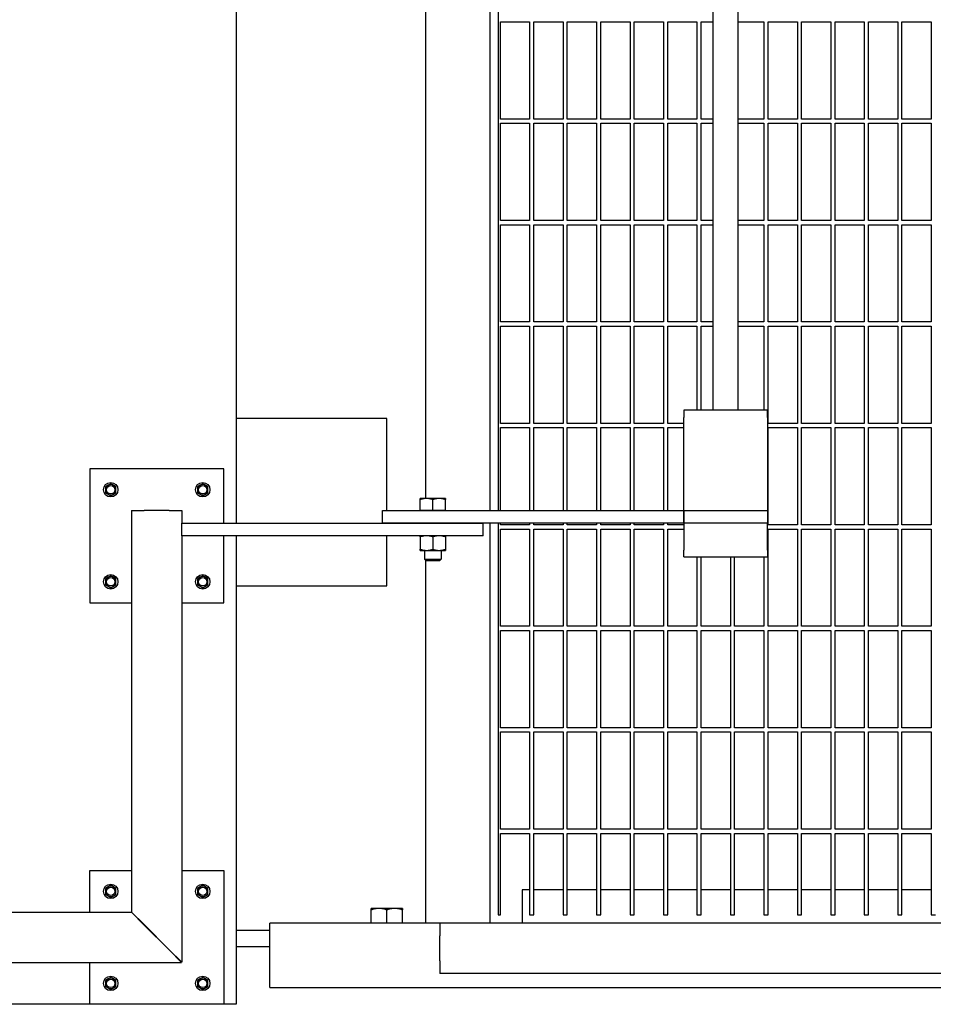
# Model space of a CAD drawing. Header units: inches. Extents: x 24 to 1128, y -69 to 748.
# Tile 629 of 656: x 735 to 762, y 545 to 574. Entities that reach past the tile are written whole.
import ezdxf

# ---------------------------------------------------------------- set-up
doc = ezdxf.new("R2010")
doc.units = ezdxf.units.IN
doc.header["$LTSCALE"] = 32
doc.header["$MEASUREMENT"] = 0
doc.layers.add('Visible (ANSI)', color=7, linetype='Continuous', lineweight=30)

msp = doc.modelspace()

# ---------------------------------------------------------------- linework, layer by layer
at = {"layer": 'Visible (ANSI)'}
for p, q in [((741.28063, 583.79353), (741.28063, 559.04353)), ((748.86063, 583.41853), (748.86063, 559.41853)), ((749.11063, 583.41853), (749.11063, 559.41853)), ((746.94063, 583.05453), (746.94063, 559.78253)), ((755.53063, 562.41853), (755.53063, 580.41853)), ((756.28063, 562.41853), (756.28063, 580.41853)), ((749.17313, 571.11978), (749.17313, 574.02603)), ((749.17313, 574.02603), (750.04813, 574.02603)), ((750.04813, 574.02603), (750.04813, 571.11978)), ((750.17313, 571.11978), (750.17313, 574.02603)), ((750.17313, 574.02603), (751.04813, 574.02603)), ((751.04813, 574.02603), (751.04813, 571.11978)), ((751.17313, 571.11978), (751.17313, 574.02603)), ((751.17313, 574.02603), (752.04813, 574.02603)), ((752.04813, 574.02603), (752.04813, 571.11978)), ((752.17313, 571.11978), (752.17313, 574.02603)), ((752.17313, 574.02603), (753.04813, 574.02603)), ((753.04813, 574.02603), (753.04813, 571.11978)), ((753.17313, 571.11978), (753.17313, 574.02603)), ((753.17313, 574.02603), (754.04813, 574.02603)), ((754.04813, 574.02603), (754.04813, 571.11978)), ((754.17313, 571.11978), (754.17313, 574.02603)), ((754.17313, 574.02603), (755.04813, 574.02603)), ((755.04813, 574.02603), (755.04813, 571.11978)), ((755.17313, 571.11978), (755.17313, 574.02603)), ((755.17313, 574.02603), (755.53063, 574.02603)), ((756.28063, 574.02603), (757.04813, 574.02603)), ((757.04813, 574.02603), (757.04813, 571.11978)), ((757.17313, 571.11978), (757.17313, 574.02603)), ((757.17313, 574.02603), (758.04813, 574.02603)), ((758.04813, 574.02603), (758.04813, 571.11978)), ((758.17313, 571.11978), (758.17313, 574.02603)), ((758.17313, 574.02603), (759.04813, 574.02603)), ((759.04813, 574.02603), (759.04813, 571.11978)), ((759.17313, 571.11978), (759.17313, 574.02603)), ((759.17313, 574.02603), (760.04813, 574.02603)), ((760.04813, 574.02603), (760.04813, 571.11978)), ((760.17313, 571.11978), (760.17313, 574.02603)), ((760.17313, 574.02603), (761.04813, 574.02603)), ((761.04813, 574.02603), (761.04813, 571.11978)), ((761.17313, 571.11978), (761.17313, 574.02603)), ((761.17313, 574.02603), (762.04813, 574.02603)), ((762.04813, 574.02603), (762.04813, 571.11978)), ((750.04813, 571.11978), (749.17313, 571.11978)), ((751.04813, 571.11978), (750.17313, 571.11978)), ((752.04813, 571.11978), (751.17313, 571.11978)), ((753.04813, 571.11978), (752.17313, 571.11978)), ((754.04813, 571.11978), (753.17313, 571.11978)), ((755.04813, 571.11978), (754.17313, 571.11978)), ((755.53063, 571.11978), (755.17313, 571.11978)), ((757.04813, 571.11978), (756.28063, 571.11978)), ((758.04813, 571.11978), (757.17313, 571.11978)), ((759.04813, 571.11978), (758.17313, 571.11978)), ((760.04813, 571.11978), (759.17313, 571.11978)), ((761.04813, 571.11978), (760.17313, 571.11978)), ((762.04813, 571.11978), (761.17313, 571.11978)), ((749.17313, 568.08853), (749.17313, 570.99478)), ((749.17313, 570.99478), (750.04813, 570.99478)), ((750.04813, 570.99478), (750.04813, 568.08853)), ((750.17313, 568.08853), (750.17313, 570.99478)), ((750.17313, 570.99478), (751.04813, 570.99478)), ((751.04813, 570.99478), (751.04813, 568.08853)), ((751.17313, 568.08853), (751.17313, 570.99478)), ((751.17313, 570.99478), (752.04813, 570.99478)), ((752.04813, 570.99478), (752.04813, 568.08853)), ((752.17313, 568.08853), (752.17313, 570.99478)), ((752.17313, 570.99478), (753.04813, 570.99478)), ((753.04813, 570.99478), (753.04813, 568.08853)), ((753.17313, 568.08853), (753.17313, 570.99478)), ((753.17313, 570.99478), (754.04813, 570.99478)), ((754.04813, 570.99478), (754.04813, 568.08853)), ((754.17313, 568.08853), (754.17313, 570.99478)), ((754.17313, 570.99478), (755.04813, 570.99478)), ((755.04813, 570.99478), (755.04813, 568.08853)), ((755.17313, 568.08853), (755.17313, 570.99478)), ((755.17313, 570.99478), (755.53063, 570.99478)), ((756.28063, 570.99478), (757.04813, 570.99478)), ((757.04813, 570.99478), (757.04813, 568.08853)), ((757.17313, 568.08853), (757.17313, 570.99478)), ((757.17313, 570.99478), (758.04813, 570.99478)), ((758.04813, 570.99478), (758.04813, 568.08853)), ((758.17313, 568.08853), (758.17313, 570.99478)), ((758.17313, 570.99478), (759.04813, 570.99478)), ((759.04813, 570.99478), (759.04813, 568.08853)), ((759.17313, 568.08853), (759.17313, 570.99478)), ((759.17313, 570.99478), (760.04813, 570.99478)), ((760.04813, 570.99478), (760.04813, 568.08853)), ((760.17313, 568.08853), (760.17313, 570.99478)), ((760.17313, 570.99478), (761.04813, 570.99478)), ((761.04813, 570.99478), (761.04813, 568.08853)), ((761.17313, 568.08853), (761.17313, 570.99478)), ((761.17313, 570.99478), (762.04813, 570.99478)), ((762.04813, 570.99478), (762.04813, 568.08853)), ((750.04813, 568.08853), (749.17313, 568.08853)), ((749.17313, 565.05728), (749.17313, 567.96353)), ((749.17313, 567.96353), (750.04813, 567.96353)), ((750.04813, 567.96353), (750.04813, 565.05728)), ((751.04813, 568.08853), (750.17313, 568.08853)), ((750.17313, 565.05728), (750.17313, 567.96353)), ((750.17313, 567.96353), (751.04813, 567.96353)), ((751.04813, 567.96353), (751.04813, 565.05728)), ((752.04813, 568.08853), (751.17313, 568.08853)), ((751.17313, 565.05728), (751.17313, 567.96353)), ((751.17313, 567.96353), (752.04813, 567.96353)), ((752.04813, 567.96353), (752.04813, 565.05728)), ((753.04813, 568.08853), (752.17313, 568.08853)), ((752.17313, 565.05728), (752.17313, 567.96353)), ((752.17313, 567.96353), (753.04813, 567.96353)), ((753.04813, 567.96353), (753.04813, 565.05728)), ((754.04813, 568.08853), (753.17313, 568.08853)), ((753.17313, 565.05728), (753.17313, 567.96353)), ((753.17313, 567.96353), (754.04813, 567.96353)), ((754.04813, 567.96353), (754.04813, 565.05728)), ((755.04813, 568.08853), (754.17313, 568.08853)), ((754.17313, 565.05728), (754.17313, 567.96353)), ((754.17313, 567.96353), (755.04813, 567.96353)), ((755.04813, 567.96353), (755.04813, 565.05728)), ((755.53063, 568.08853), (755.17313, 568.08853)), ((755.17313, 565.05728), (755.17313, 567.96353)), ((755.17313, 567.96353), (755.53063, 567.96353)), ((757.04813, 568.08853), (756.28063, 568.08853)), ((756.28063, 567.96353), (757.04813, 567.96353)), ((757.04813, 567.96353), (757.04813, 565.05728)), ((758.04813, 568.08853), (757.17313, 568.08853)), ((757.17313, 565.05728), (757.17313, 567.96353)), ((757.17313, 567.96353), (758.04813, 567.96353)), ((758.04813, 567.96353), (758.04813, 565.05728)), ((759.04813, 568.08853), (758.17313, 568.08853)), ((758.17313, 565.05728), (758.17313, 567.96353)), ((758.17313, 567.96353), (759.04813, 567.96353)), ((759.04813, 567.96353), (759.04813, 565.05728)), ((760.04813, 568.08853), (759.17313, 568.08853)), ((759.17313, 565.05728), (759.17313, 567.96353)), ((759.17313, 567.96353), (760.04813, 567.96353)), ((760.04813, 567.96353), (760.04813, 565.05728)), ((761.04813, 568.08853), (760.17313, 568.08853)), ((760.17313, 565.05728), (760.17313, 567.96353)), ((760.17313, 567.96353), (761.04813, 567.96353)), ((761.04813, 567.96353), (761.04813, 565.05728)), ((762.04813, 568.08853), (761.17313, 568.08853)), ((761.17313, 565.05728), (761.17313, 567.96353)), ((761.17313, 567.96353), (762.04813, 567.96353)), ((762.04813, 567.96353), (762.04813, 565.05728)), ((750.04813, 565.05728), (749.17313, 565.05728)), ((749.17313, 562.02603), (749.17313, 564.93228)), ((749.17313, 564.93228), (750.04813, 564.93228)), ((750.04813, 564.93228), (750.04813, 562.02603)), ((751.04813, 565.05728), (750.17313, 565.05728)), ((750.17313, 562.02603), (750.17313, 564.93228)), ((750.17313, 564.93228), (751.04813, 564.93228)), ((751.04813, 564.93228), (751.04813, 562.02603)), ((752.04813, 565.05728), (751.17313, 565.05728)), ((751.17313, 562.02603), (751.17313, 564.93228)), ((751.17313, 564.93228), (752.04813, 564.93228)), ((752.04813, 564.93228), (752.04813, 562.02603)), ((753.04813, 565.05728), (752.17313, 565.05728)), ((752.17313, 562.02603), (752.17313, 564.93228)), ((752.17313, 564.93228), (753.04813, 564.93228)), ((753.04813, 564.93228), (753.04813, 562.02603)), ((754.04813, 565.05728), (753.17313, 565.05728)), ((753.17313, 562.02603), (753.17313, 564.93228)), ((753.17313, 564.93228), (754.04813, 564.93228)), ((754.04813, 564.93228), (754.04813, 562.02603)), ((755.04813, 565.05728), (754.17313, 565.05728)), ((754.17313, 562.02603), (754.17313, 564.93228)), ((754.17313, 564.93228), (755.04813, 564.93228)), ((755.04813, 564.93228), (755.04813, 562.41853)), ((755.53063, 565.05728), (755.17313, 565.05728)), ((755.17313, 562.41853), (755.17313, 564.93228)), ((755.17313, 564.93228), (755.53063, 564.93228)), ((757.04813, 565.05728), (756.28063, 565.05728)), ((756.28063, 564.93228), (757.04813, 564.93228)), ((757.04813, 564.93228), (757.04813, 562.41853)), ((758.04813, 565.05728), (757.17313, 565.05728)), ((757.17313, 562.02603), (757.17313, 564.93228)), ((757.17313, 564.93228), (758.04813, 564.93228)), ((758.04813, 564.93228), (758.04813, 562.02603)), ((759.04813, 565.05728), (758.17313, 565.05728)), ((758.17313, 562.02603), (758.17313, 564.93228)), ((758.17313, 564.93228), (759.04813, 564.93228)), ((759.04813, 564.93228), (759.04813, 562.02603)), ((760.04813, 565.05728), (759.17313, 565.05728)), ((759.17313, 562.02603), (759.17313, 564.93228)), ((759.17313, 564.93228), (760.04813, 564.93228)), ((760.04813, 564.93228), (760.04813, 562.02603)), ((761.04813, 565.05728), (760.17313, 565.05728)), ((760.17313, 562.02603), (760.17313, 564.93228)), ((760.17313, 564.93228), (761.04813, 564.93228)), ((761.04813, 564.93228), (761.04813, 562.02603)), ((762.04813, 565.05728), (761.17313, 565.05728)), ((761.17313, 562.02603), (761.17313, 564.93228)), ((761.17313, 564.93228), (762.04813, 564.93228)), ((762.04813, 564.93228), (762.04813, 562.02603)), ((757.15563, 562.41853), (754.65563, 562.41853)), ((754.65563, 562.41853), (754.65563, 562.19886)), ((757.15563, 562.19886), (757.15563, 562.41853)), ((745.78063, 562.16853), (741.28063, 562.16853)), ((745.78063, 559.41853), (745.78063, 562.16853)), ((750.04813, 562.02603), (749.17313, 562.02603)), ((751.04813, 562.02603), (750.17313, 562.02603)), ((752.04813, 562.02603), (751.17313, 562.02603)), ((753.04813, 562.02603), (752.17313, 562.02603)), ((754.04813, 562.02603), (753.17313, 562.02603)), ((754.65563, 562.02603), (754.17313, 562.02603)), ((754.65563, 559.52836), (754.65563, 562.19886)), ((757.15563, 562.19886), (757.15563, 559.52836)), ((758.04813, 562.02603), (757.17313, 562.02603)), ((759.04813, 562.02603), (758.17313, 562.02603)), ((760.04813, 562.02603), (759.17313, 562.02603)), ((761.04813, 562.02603), (760.17313, 562.02603)), ((762.04813, 562.02603), (761.17313, 562.02603)), ((749.17313, 559.41853), (749.17313, 561.90103)), ((749.17313, 561.90103), (750.04813, 561.90103)), ((750.04813, 561.90103), (750.04813, 559.41853)), ((750.17313, 559.41853), (750.17313, 561.90103)), ((750.17313, 561.90103), (751.04813, 561.90103)), ((751.04813, 561.90103), (751.04813, 559.41853)), ((751.17313, 559.41853), (751.17313, 561.90103)), ((751.17313, 561.90103), (752.04813, 561.90103)), ((752.04813, 561.90103), (752.04813, 559.41853)), ((752.17313, 559.41853), (752.17313, 561.90103)), ((752.17313, 561.90103), (753.04813, 561.90103)), ((753.04813, 561.90103), (753.04813, 559.41853)), ((753.17313, 559.41853), (753.17313, 561.90103)), ((753.17313, 561.90103), (754.04813, 561.90103)), ((754.04813, 561.90103), (754.04813, 559.41853)), ((754.17313, 559.41853), (754.17313, 561.90103)), ((754.17313, 561.90103), (754.65563, 561.90103)), ((757.17313, 558.99478), (757.17313, 561.90103)), ((757.17313, 561.90103), (758.04813, 561.90103)), ((758.04813, 561.90103), (758.04813, 558.99478)), ((758.17313, 558.99478), (758.17313, 561.90103)), ((758.17313, 561.90103), (759.04813, 561.90103)), ((759.04813, 561.90103), (759.04813, 558.99478)), ((759.17313, 558.99478), (759.17313, 561.90103)), ((759.17313, 561.90103), (760.04813, 561.90103)), ((760.04813, 561.90103), (760.04813, 558.99478)), ((760.17313, 558.99478), (760.17313, 561.90103)), ((760.17313, 561.90103), (761.04813, 561.90103)), ((761.04813, 561.90103), (761.04813, 558.99478)), ((761.17313, 558.99478), (761.17313, 561.90103)), ((761.17313, 561.90103), (762.04813, 561.90103)), ((762.04813, 561.90103), (762.04813, 558.99478)), ((740.90563, 560.66853), (736.90563, 560.66853)), ((736.90563, 560.66853), (736.90563, 556.66853)), ((740.90563, 559.04353), (740.90563, 560.66853)), ((737.45263, 560.17863), (737.37463, 560.1336)), ((737.53063, 560.22366), (737.45263, 560.17863)), ((737.60863, 560.17863), (737.53063, 560.22366)), ((737.68663, 560.1336), (737.60863, 560.17863)), ((740.20263, 560.17863), (740.12463, 560.1336)), ((740.28063, 560.22366), (740.20263, 560.17863)), ((740.35863, 560.17863), (740.28063, 560.22366)), ((740.43663, 560.1336), (740.35863, 560.17863)), ((737.37463, 560.1336), (737.37463, 560.04353)), ((737.37463, 560.04353), (737.37463, 559.95346)), ((737.37463, 559.95346), (737.45263, 559.90843)), ((737.45263, 559.90843), (737.53063, 559.8634)), ((737.53063, 559.8634), (737.60863, 559.90843)), ((737.60863, 559.90843), (737.68663, 559.95346)), ((737.68663, 560.04353), (737.68663, 560.1336)), ((737.68663, 559.95346), (737.68663, 560.04353)), ((740.12463, 560.1336), (740.12463, 560.04353)), ((740.12463, 560.04353), (740.12463, 559.95346)), ((740.12463, 559.95346), (740.20263, 559.90843)), ((740.20263, 559.90843), (740.28063, 559.8634)), ((740.28063, 559.8634), (740.35863, 559.90843)), ((740.35863, 559.90843), (740.43663, 559.95346)), ((740.43663, 560.04353), (740.43663, 560.1336)), ((740.43663, 559.95346), (740.43663, 560.04353)), ((746.96813, 559.78253), (746.78063, 559.78253)), ((746.78063, 559.41853), (746.78063, 559.74904)), ((747.34313, 559.78253), (746.96813, 559.78253)), ((747.15563, 559.41853), (747.15563, 559.74904)), ((747.53063, 559.78253), (747.34313, 559.78253)), ((747.53063, 559.41853), (747.53063, 559.74904)), ((738.15563, 559.41853), (738.15563, 547.4256)), ((738.15563, 559.41853), (738.53063, 559.41853)), ((739.28063, 559.41853), (738.53063, 559.41853)), ((739.28063, 559.41853), (739.65563, 559.41853)), ((739.65563, 559.41853), (739.65563, 559.04353)), ((745.65563, 559.41853), (754.65563, 559.41853)), ((745.65563, 559.04353), (745.65563, 559.41853)), ((746.96813, 559.41853), (746.78063, 559.41853)), ((746.78063, 559.41853), (746.78063, 559.41853)), ((747.15563, 559.41853), (746.96813, 559.41853)), ((747.34313, 559.41853), (747.15563, 559.41853)), ((747.53063, 559.41853), (747.34313, 559.41853)), ((747.53063, 559.41853), (747.53063, 559.41853)), ((754.65563, 559.41853), (754.65563, 559.52836)), ((754.65563, 559.41853), (757.15563, 559.41853)), ((754.65563, 559.04353), (754.65563, 559.41853)), ((754.65563, 559.41853), (754.65563, 559.04353)), ((757.15563, 559.52836), (757.15563, 559.41853)), ((757.15563, 559.41853), (757.15563, 559.04353)), ((739.65563, 559.04353), (748.65563, 559.04353)), ((739.65563, 558.66853), (739.65563, 559.04353)), ((754.65563, 559.04353), (745.65563, 559.04353)), ((748.65563, 558.66853), (748.65563, 559.04353)), ((748.86063, 559.04353), (748.86063, 547.08853)), ((749.11063, 559.04353), (749.11063, 547.33853)), ((749.17313, 558.99478), (749.17313, 559.04353)), ((750.04813, 558.99478), (749.17313, 558.99478)), ((750.04813, 559.04353), (750.04813, 558.99478)), ((750.17313, 558.99478), (750.17313, 559.04353)), ((751.04813, 558.99478), (750.17313, 558.99478)), ((751.04813, 559.04353), (751.04813, 558.99478)), ((751.17313, 558.99478), (751.17313, 559.04353)), ((752.04813, 558.99478), (751.17313, 558.99478)), ((752.04813, 559.04353), (752.04813, 558.99478)), ((752.17313, 558.99478), (752.17313, 559.04353)), ((753.04813, 558.99478), (752.17313, 558.99478)), ((753.04813, 559.04353), (753.04813, 558.99478)), ((753.17313, 558.99478), (753.17313, 559.04353)), ((754.04813, 558.99478), (753.17313, 558.99478)), ((754.04813, 559.04353), (754.04813, 558.99478)), ((754.17313, 558.99478), (754.17313, 559.04353)), ((754.65563, 558.99478), (754.17313, 558.99478)), ((757.15563, 559.04353), (754.65563, 559.04353)), ((754.65563, 559.04353), (754.65563, 558.23353)), ((757.15563, 558.23353), (757.15563, 559.04353)), ((758.04813, 558.99478), (757.17313, 558.99478)), ((759.04813, 558.99478), (758.17313, 558.99478)), ((760.04813, 558.99478), (759.17313, 558.99478)), ((761.04813, 558.99478), (760.17313, 558.99478)), ((762.04813, 558.99478), (761.17313, 558.99478)), ((749.17313, 555.96353), (749.17313, 558.86978)), ((749.17313, 558.86978), (750.04813, 558.86978)), ((750.04813, 558.86978), (750.04813, 555.96353)), ((750.17313, 555.96353), (750.17313, 558.86978)), ((750.17313, 558.86978), (751.04813, 558.86978)), ((751.04813, 558.86978), (751.04813, 555.96353)), ((751.17313, 555.96353), (751.17313, 558.86978)), ((751.17313, 558.86978), (752.04813, 558.86978)), ((752.04813, 558.86978), (752.04813, 555.96353)), ((752.17313, 555.96353), (752.17313, 558.86978)), ((752.17313, 558.86978), (753.04813, 558.86978)), ((753.04813, 558.86978), (753.04813, 555.96353)), ((753.17313, 555.96353), (753.17313, 558.86978)), ((753.17313, 558.86978), (754.04813, 558.86978)), ((754.04813, 558.86978), (754.04813, 555.96353)), ((754.17313, 555.96353), (754.17313, 558.86978)), ((754.17313, 558.86978), (754.65563, 558.86978)), ((757.17313, 555.96353), (757.17313, 558.86978)), ((757.17313, 558.86978), (758.04813, 558.86978)), ((758.04813, 558.86978), (758.04813, 555.96353)), ((758.17313, 555.96353), (758.17313, 558.86978)), ((758.17313, 558.86978), (759.04813, 558.86978)), ((759.04813, 558.86978), (759.04813, 555.96353)), ((759.17313, 555.96353), (759.17313, 558.86978)), ((759.17313, 558.86978), (760.04813, 558.86978)), ((760.04813, 558.86978), (760.04813, 555.96353)), ((760.17313, 555.96353), (760.17313, 558.86978)), ((760.17313, 558.86978), (761.04813, 558.86978)), ((761.04813, 558.86978), (761.04813, 555.96353)), ((761.17313, 555.96353), (761.17313, 558.86978)), ((761.17313, 558.86978), (762.04813, 558.86978)), ((762.04813, 558.86978), (762.04813, 555.96353)), ((739.65563, 558.66853), (739.65563, 545.9256)), ((748.65563, 558.66853), (739.65563, 558.66853)), ((740.90563, 556.66853), (740.90563, 558.66853)), ((741.28063, 558.66853), (741.28063, 544.66853)), ((745.78063, 557.16853), (745.78063, 558.66853)), ((746.78063, 558.63504), (746.78063, 558.26402)), ((747.15563, 558.63504), (747.15563, 558.26402)), ((747.53063, 558.63504), (747.53063, 558.26402)), ((746.78063, 558.23053), (746.96813, 558.23053)), ((746.90563, 558.23053), (746.90563, 557.9643)), ((746.96813, 558.23053), (747.34313, 558.23053)), ((747.34313, 558.23053), (747.53063, 558.23053)), ((747.40563, 558.23053), (747.40563, 557.9643)), ((754.65563, 558.04353), (754.65563, 558.23353)), ((757.15563, 558.23353), (757.15563, 558.04353)), ((746.90563, 557.9643), (747.40563, 557.9643)), ((746.95282, 557.91853), (746.90563, 557.9643)), ((746.94063, 557.93035), (746.94063, 547.08853)), ((747.35844, 557.91853), (746.95282, 557.91853)), ((747.35844, 557.91853), (747.40563, 557.9643)), ((754.65563, 558.04353), (757.15563, 558.04353)), ((755.04813, 558.04353), (755.04813, 555.96353)), ((755.17313, 555.96353), (755.17313, 558.04353)), ((756.04813, 558.04353), (756.04813, 555.96353)), ((756.17313, 555.96353), (756.17313, 558.04353)), ((757.04813, 558.04353), (757.04813, 555.96353)), ((737.45263, 557.42863), (737.37463, 557.3836)), ((737.37463, 557.3836), (737.37463, 557.29353)), ((737.37463, 557.29353), (737.37463, 557.20346)), ((737.53063, 557.47366), (737.45263, 557.42863)), ((737.60863, 557.42863), (737.53063, 557.47366)), ((737.68663, 557.3836), (737.60863, 557.42863)), ((737.68663, 557.29353), (737.68663, 557.3836)), ((737.68663, 557.20346), (737.68663, 557.29353)), ((740.20263, 557.42863), (740.12463, 557.3836)), ((740.12463, 557.3836), (740.12463, 557.29353)), ((740.12463, 557.29353), (740.12463, 557.20346)), ((740.28063, 557.47366), (740.20263, 557.42863)), ((740.35863, 557.42863), (740.28063, 557.47366)), ((740.43663, 557.3836), (740.35863, 557.42863)), ((740.43663, 557.29353), (740.43663, 557.3836)), ((740.43663, 557.20346), (740.43663, 557.29353)), ((737.37463, 557.20346), (737.45263, 557.15843)), ((737.45263, 557.15843), (737.53063, 557.1134)), ((737.53063, 557.1134), (737.60863, 557.15843)), ((737.60863, 557.15843), (737.68663, 557.20346)), ((740.12463, 557.20346), (740.20263, 557.15843)), ((740.20263, 557.15843), (740.28063, 557.1134)), ((740.28063, 557.1134), (740.35863, 557.15843)), ((740.35863, 557.15843), (740.43663, 557.20346)), ((741.28063, 557.16853), (745.78063, 557.16853)), ((736.90563, 556.66853), (738.15563, 556.66853)), ((739.65563, 556.66853), (740.90563, 556.66853)), ((750.04813, 555.96353), (749.17313, 555.96353)), ((749.17313, 552.93228), (749.17313, 555.83853)), ((749.17313, 555.83853), (750.04813, 555.83853)), ((750.04813, 555.83853), (750.04813, 552.93228)), ((751.04813, 555.96353), (750.17313, 555.96353)), ((750.17313, 552.93228), (750.17313, 555.83853)), ((750.17313, 555.83853), (751.04813, 555.83853)), ((751.04813, 555.83853), (751.04813, 552.93228)), ((752.04813, 555.96353), (751.17313, 555.96353)), ((751.17313, 552.93228), (751.17313, 555.83853)), ((751.17313, 555.83853), (752.04813, 555.83853)), ((752.04813, 555.83853), (752.04813, 552.93228)), ((753.04813, 555.96353), (752.17313, 555.96353)), ((752.17313, 552.93228), (752.17313, 555.83853)), ((752.17313, 555.83853), (753.04813, 555.83853)), ((753.04813, 555.83853), (753.04813, 552.93228)), ((754.04813, 555.96353), (753.17313, 555.96353)), ((753.17313, 552.93228), (753.17313, 555.83853)), ((753.17313, 555.83853), (754.04813, 555.83853)), ((754.04813, 555.83853), (754.04813, 552.93228)), ((755.04813, 555.96353), (754.17313, 555.96353)), ((754.17313, 552.93228), (754.17313, 555.83853)), ((754.17313, 555.83853), (755.04813, 555.83853)), ((755.04813, 555.83853), (755.04813, 552.93228)), ((756.04813, 555.96353), (755.17313, 555.96353)), ((755.17313, 552.93228), (755.17313, 555.83853)), ((755.17313, 555.83853), (756.04813, 555.83853)), ((756.04813, 555.83853), (756.04813, 552.93228)), ((757.04813, 555.96353), (756.17313, 555.96353)), ((756.17313, 552.93228), (756.17313, 555.83853)), ((756.17313, 555.83853), (757.04813, 555.83853)), ((757.04813, 555.83853), (757.04813, 552.93228)), ((758.04813, 555.96353), (757.17313, 555.96353)), ((757.17313, 552.93228), (757.17313, 555.83853)), ((757.17313, 555.83853), (758.04813, 555.83853)), ((758.04813, 555.83853), (758.04813, 552.93228)), ((759.04813, 555.96353), (758.17313, 555.96353)), ((758.17313, 552.93228), (758.17313, 555.83853)), ((758.17313, 555.83853), (759.04813, 555.83853)), ((759.04813, 555.83853), (759.04813, 552.93228)), ((760.04813, 555.96353), (759.17313, 555.96353)), ((759.17313, 552.93228), (759.17313, 555.83853)), ((759.17313, 555.83853), (760.04813, 555.83853)), ((760.04813, 555.83853), (760.04813, 552.93228)), ((761.04813, 555.96353), (760.17313, 555.96353)), ((760.17313, 552.93228), (760.17313, 555.83853)), ((760.17313, 555.83853), (761.04813, 555.83853)), ((761.04813, 555.83853), (761.04813, 552.93228)), ((762.04813, 555.96353), (761.17313, 555.96353)), ((761.17313, 552.93228), (761.17313, 555.83853)), ((761.17313, 555.83853), (762.04813, 555.83853)), ((762.04813, 555.83853), (762.04813, 552.93228)), ((750.04813, 552.93228), (749.17313, 552.93228)), ((749.17313, 549.90103), (749.17313, 552.80728)), ((749.17313, 552.80728), (750.04813, 552.80728)), ((750.04813, 552.80728), (750.04813, 549.90103)), ((751.04813, 552.93228), (750.17313, 552.93228)), ((750.17313, 549.90103), (750.17313, 552.80728)), ((750.17313, 552.80728), (751.04813, 552.80728)), ((751.04813, 552.80728), (751.04813, 549.90103)), ((752.04813, 552.93228), (751.17313, 552.93228)), ((751.17313, 549.90103), (751.17313, 552.80728)), ((751.17313, 552.80728), (752.04813, 552.80728)), ((752.04813, 552.80728), (752.04813, 549.90103)), ((753.04813, 552.93228), (752.17313, 552.93228)), ((752.17313, 549.90103), (752.17313, 552.80728)), ((752.17313, 552.80728), (753.04813, 552.80728)), ((753.04813, 552.80728), (753.04813, 549.90103)), ((754.04813, 552.93228), (753.17313, 552.93228)), ((753.17313, 549.90103), (753.17313, 552.80728)), ((753.17313, 552.80728), (754.04813, 552.80728)), ((754.04813, 552.80728), (754.04813, 549.90103)), ((755.04813, 552.93228), (754.17313, 552.93228)), ((754.17313, 549.90103), (754.17313, 552.80728)), ((754.17313, 552.80728), (755.04813, 552.80728)), ((755.04813, 552.80728), (755.04813, 549.90103)), ((756.04813, 552.93228), (755.17313, 552.93228)), ((755.17313, 549.90103), (755.17313, 552.80728)), ((755.17313, 552.80728), (756.04813, 552.80728)), ((756.04813, 552.80728), (756.04813, 549.90103)), ((757.04813, 552.93228), (756.17313, 552.93228)), ((756.17313, 549.90103), (756.17313, 552.80728)), ((756.17313, 552.80728), (757.04813, 552.80728)), ((757.04813, 552.80728), (757.04813, 549.90103)), ((758.04813, 552.93228), (757.17313, 552.93228)), ((757.17313, 549.90103), (757.17313, 552.80728)), ((757.17313, 552.80728), (758.04813, 552.80728)), ((758.04813, 552.80728), (758.04813, 549.90103)), ((759.04813, 552.93228), (758.17313, 552.93228)), ((758.17313, 549.90103), (758.17313, 552.80728)), ((758.17313, 552.80728), (759.04813, 552.80728)), ((759.04813, 552.80728), (759.04813, 549.90103)), ((760.04813, 552.93228), (759.17313, 552.93228)), ((759.17313, 549.90103), (759.17313, 552.80728)), ((759.17313, 552.80728), (760.04813, 552.80728)), ((760.04813, 552.80728), (760.04813, 549.90103)), ((761.04813, 552.93228), (760.17313, 552.93228)), ((760.17313, 549.90103), (760.17313, 552.80728)), ((760.17313, 552.80728), (761.04813, 552.80728)), ((761.04813, 552.80728), (761.04813, 549.90103)), ((762.04813, 552.93228), (761.17313, 552.93228)), ((761.17313, 549.90103), (761.17313, 552.80728)), ((761.17313, 552.80728), (762.04813, 552.80728)), ((762.04813, 552.80728), (762.04813, 549.90103)), ((750.04813, 549.90103), (749.17313, 549.90103)), ((751.04813, 549.90103), (750.17313, 549.90103)), ((752.04813, 549.90103), (751.17313, 549.90103)), ((753.04813, 549.90103), (752.17313, 549.90103)), ((754.04813, 549.90103), (753.17313, 549.90103)), ((755.04813, 549.90103), (754.17313, 549.90103)), ((756.04813, 549.90103), (755.17313, 549.90103)), ((757.04813, 549.90103), (756.17313, 549.90103)), ((758.04813, 549.90103), (757.17313, 549.90103)), ((759.04813, 549.90103), (758.17313, 549.90103)), ((760.04813, 549.90103), (759.17313, 549.90103)), ((761.04813, 549.90103), (760.17313, 549.90103)), ((762.04813, 549.90103), (761.17313, 549.90103)), ((749.17313, 547.33853), (749.17313, 549.77603)), ((749.17313, 549.77603), (750.04813, 549.77603)), ((750.04813, 549.77603), (750.04813, 547.33853)), ((750.17313, 547.33853), (750.17313, 549.77603)), ((750.17313, 549.77603), (751.04813, 549.77603)), ((751.04813, 549.77603), (751.04813, 547.33853)), ((751.17313, 547.33853), (751.17313, 549.77603)), ((751.17313, 549.77603), (752.04813, 549.77603)), ((752.04813, 549.77603), (752.04813, 547.33853)), ((752.17313, 547.33853), (752.17313, 549.77603)), ((752.17313, 549.77603), (753.04813, 549.77603)), ((753.04813, 549.77603), (753.04813, 547.33853)), ((753.17313, 547.33853), (753.17313, 549.77603)), ((753.17313, 549.77603), (754.04813, 549.77603)), ((754.04813, 549.77603), (754.04813, 547.33853)), ((754.17313, 547.33853), (754.17313, 549.77603)), ((754.17313, 549.77603), (755.04813, 549.77603)), ((755.04813, 549.77603), (755.04813, 547.33853)), ((755.17313, 547.33853), (755.17313, 549.77603)), ((755.17313, 549.77603), (756.04813, 549.77603)), ((756.04813, 549.77603), (756.04813, 547.33853)), ((756.17313, 547.33853), (756.17313, 549.77603)), ((756.17313, 549.77603), (757.04813, 549.77603)), ((757.04813, 549.77603), (757.04813, 547.33853)), ((757.17313, 547.33853), (757.17313, 549.77603)), ((757.17313, 549.77603), (758.04813, 549.77603)), ((758.04813, 549.77603), (758.04813, 547.33853)), ((758.17313, 547.33853), (758.17313, 549.77603)), ((758.17313, 549.77603), (759.04813, 549.77603)), ((759.04813, 549.77603), (759.04813, 547.33853)), ((759.17313, 547.33853), (759.17313, 549.77603)), ((759.17313, 549.77603), (760.04813, 549.77603)), ((760.04813, 549.77603), (760.04813, 547.33853)), ((760.17313, 547.33853), (760.17313, 549.77603)), ((760.17313, 549.77603), (761.04813, 549.77603)), ((761.04813, 549.77603), (761.04813, 547.33853)), ((761.17313, 547.33853), (761.17313, 549.77603)), ((761.17313, 549.77603), (762.04813, 549.77603)), ((762.04813, 549.77603), (762.04813, 547.33853)), ((736.90563, 548.66853), (738.15563, 548.66853)), ((736.90563, 547.41853), (736.90563, 548.66853)), ((739.65563, 548.66853), (740.90563, 548.66853)), ((740.90563, 548.66853), (740.90563, 544.66853)), ((737.45263, 548.17863), (737.37463, 548.1336)), ((737.37463, 548.1336), (737.37463, 548.04353)), ((737.53063, 548.22366), (737.45263, 548.17863)), ((737.60863, 548.17863), (737.53063, 548.22366)), ((737.68663, 548.1336), (737.60863, 548.17863)), ((737.68663, 548.04353), (737.68663, 548.1336)), ((740.20263, 548.17863), (740.12463, 548.1336)), ((740.12463, 548.1336), (740.12463, 548.04353)), ((740.28063, 548.22366), (740.20263, 548.17863)), ((740.35863, 548.17863), (740.28063, 548.22366)), ((740.43663, 548.1336), (740.35863, 548.17863)), ((740.43663, 548.04353), (740.43663, 548.1336)), ((737.37463, 548.04353), (737.37463, 547.95346)), ((737.37463, 547.95346), (737.45263, 547.90843)), ((737.45263, 547.90843), (737.53063, 547.8634)), ((737.53063, 547.8634), (737.60863, 547.90843)), ((737.60863, 547.90843), (737.68663, 547.95346)), ((737.68663, 547.95346), (737.68663, 548.04353)), ((740.12463, 548.04353), (740.12463, 547.95346)), ((740.12463, 547.95346), (740.20263, 547.90843)), ((740.20263, 547.90843), (740.28063, 547.8634)), ((740.28063, 547.8634), (740.35863, 547.90843)), ((740.35863, 547.90843), (740.43663, 547.95346)), ((740.43663, 547.95346), (740.43663, 548.04353)), ((750.04813, 548.08853), (749.82063, 548.08853)), ((749.82063, 548.08853), (749.82063, 547.08853)), ((751.04813, 548.08853), (750.17313, 548.08853)), ((752.04813, 548.08853), (751.17313, 548.08853)), ((753.04813, 548.08853), (752.17313, 548.08853)), ((754.04813, 548.08853), (753.17313, 548.08853)), ((755.04813, 548.08853), (754.17313, 548.08853)), ((756.04813, 548.08853), (755.17313, 548.08853)), ((757.04813, 548.08853), (756.17313, 548.08853)), ((758.04813, 548.08853), (757.17313, 548.08853)), ((759.04813, 548.08853), (758.17313, 548.08853)), ((760.04813, 548.08853), (759.17313, 548.08853)), ((761.04813, 548.08853), (760.17313, 548.08853)), ((762.04813, 548.08853), (761.17313, 548.08853)), ((745.54613, 547.53253), (745.31163, 547.53253)), ((746.01513, 547.53253), (745.54613, 547.53253)), ((746.24963, 547.53253), (746.01513, 547.53253)), ((620.78763, 547.41853), (738.14856, 547.41853)), ((738.14856, 547.41853), (738.52356, 547.04353)), ((738.53063, 547.0506), (738.15563, 547.4256)), ((745.31163, 547.08853), (745.31163, 547.49064)), ((745.78063, 547.08853), (745.78063, 547.49064)), ((746.24963, 547.08853), (746.24963, 547.49064)), ((749.11063, 547.33853), (749.17313, 547.33853)), ((750.04813, 547.33853), (750.17313, 547.33853)), ((751.04813, 547.33853), (751.17313, 547.33853)), ((752.04813, 547.33853), (752.17313, 547.33853)), ((753.04813, 547.33853), (753.17313, 547.33853)), ((754.04813, 547.33853), (754.17313, 547.33853)), ((755.04813, 547.33853), (755.17313, 547.33853)), ((756.04813, 547.33853), (756.17313, 547.33853)), ((757.04813, 547.33853), (757.17313, 547.33853)), ((758.04813, 547.33853), (758.17313, 547.33853)), ((759.04813, 547.33853), (759.17313, 547.33853)), ((760.04813, 547.33853), (760.17313, 547.33853)), ((761.04813, 547.33853), (761.17313, 547.33853)), ((762.04813, 547.33853), (762.17313, 547.33853)), ((739.27356, 546.29353), (738.52356, 547.04353)), ((738.53063, 547.0506), (739.28063, 546.3006)), ((747.36063, 547.08853), (742.28063, 547.08853)), ((742.28063, 545.16853), (742.28063, 547.08853)), ((747.36063, 547.08853), (746.94063, 547.08853)), ((785.36063, 547.08853), (747.36063, 547.08853)), ((747.36063, 547.08853), (747.36063, 546.71353)), ((741.28063, 546.88853), (742.28063, 546.88853)), ((747.36063, 545.96353), (747.36063, 546.71353)), ((742.28063, 546.38853), (741.28063, 546.38853)), ((739.27356, 546.29353), (739.64856, 545.91853)), ((739.65563, 545.9256), (739.28063, 546.3006)), ((620.78763, 545.91853), (739.64856, 545.91853)), ((736.90563, 544.66853), (736.90563, 545.91853)), ((747.36063, 545.96353), (747.36063, 545.58853)), ((737.53063, 545.47366), (737.45263, 545.42863)), ((737.60863, 545.42863), (737.53063, 545.47366)), ((740.28063, 545.47366), (740.20263, 545.42863)), ((740.35863, 545.42863), (740.28063, 545.47366)), ((786.86063, 545.58853), (747.36063, 545.58853)), ((737.45263, 545.42863), (737.37463, 545.3836)), ((737.37463, 545.3836), (737.37463, 545.29353)), ((737.37463, 545.29353), (737.37463, 545.20346)), ((737.37463, 545.20346), (737.45263, 545.15843)), ((737.45263, 545.15843), (737.53063, 545.1134)), ((737.53063, 545.1134), (737.60863, 545.15843)), ((737.68663, 545.3836), (737.60863, 545.42863)), ((737.60863, 545.15843), (737.68663, 545.20346)), ((737.68663, 545.29353), (737.68663, 545.3836)), ((737.68663, 545.20346), (737.68663, 545.29353)), ((740.20263, 545.42863), (740.12463, 545.3836)), ((740.12463, 545.3836), (740.12463, 545.29353)), ((740.12463, 545.29353), (740.12463, 545.20346)), ((740.12463, 545.20346), (740.20263, 545.15843)), ((740.20263, 545.15843), (740.28063, 545.1134)), ((740.28063, 545.1134), (740.35863, 545.15843)), ((740.43663, 545.3836), (740.35863, 545.42863)), ((740.35863, 545.15843), (740.43663, 545.20346)), ((740.43663, 545.29353), (740.43663, 545.3836)), ((740.43663, 545.20346), (740.43663, 545.29353)), ((742.28063, 545.16853), (787.28063, 545.16853)), ((736.90563, 544.66853), (711.28063, 544.66853)), ((740.90563, 544.66853), (736.90563, 544.66853)), ((741.28063, 544.66853), (740.90563, 544.66853))]:
    msp.add_line(p, q, dxfattribs=at)
for centre, radius in [((737.53063, 560.04353), 0.216), ((737.53063, 560.04353), 0.1248), ((740.28063, 560.04353), 0.216), ((740.28063, 560.04353), 0.1248), ((737.53063, 557.29353), 0.216), ((740.28063, 557.29353), 0.216), ((737.53063, 557.29353), 0.1248), ((740.28063, 557.29353), 0.1248), ((737.53063, 548.04353), 0.216), ((737.53063, 548.04353), 0.1248), ((740.28063, 548.04353), 0.216), ((740.28063, 548.04353), 0.1248), ((737.53063, 545.29353), 0.216), ((740.28063, 545.29353), 0.216), ((737.53063, 545.29353), 0.1248), ((740.28063, 545.29353), 0.1248)]:
    msp.add_circle(centre, radius, dxfattribs=at)
for centre, start, end in [((737.53063, 560.04353), 120, 180), ((737.53063, 560.04353), 60, 120), ((737.53063, 560.04353), 0, 60), ((740.28063, 560.04353), 120, 180), ((740.28063, 560.04353), 60, 120), ((740.28063, 560.04353), 0, 60), ((737.53063, 560.04353), 180, 240), ((737.53063, 560.04353), 240, 300), ((737.53063, 560.04353), 300, 0), ((740.28063, 560.04353), 180, 240), ((740.28063, 560.04353), 240, 300), ((740.28063, 560.04353), 300, 0), ((737.53063, 557.29353), 120, 180), ((737.53063, 557.29353), 180, 240), ((737.53063, 557.29353), 60, 120), ((737.53063, 557.29353), 0, 60), ((737.53063, 557.29353), 300, 0), ((740.28063, 557.29353), 120, 180), ((740.28063, 557.29353), 180, 240), ((740.28063, 557.29353), 60, 120), ((740.28063, 557.29353), 0, 60), ((740.28063, 557.29353), 300, 0), ((737.53063, 557.29353), 240, 300), ((740.28063, 557.29353), 240, 300), ((737.53063, 548.04353), 120, 180), ((737.53063, 548.04353), 60, 120), ((737.53063, 548.04353), 0, 60), ((740.28063, 548.04353), 120, 180), ((740.28063, 548.04353), 60, 120), ((740.28063, 548.04353), 0, 60), ((737.53063, 548.04353), 180, 240), ((737.53063, 548.04353), 240, 300), ((737.53063, 548.04353), 300, 0), ((740.28063, 548.04353), 180, 240), ((740.28063, 548.04353), 240, 300), ((740.28063, 548.04353), 300, 0), ((737.53063, 545.29353), 60, 120), ((740.28063, 545.29353), 60, 120), ((737.53063, 545.29353), 120, 180), ((737.53063, 545.29353), 180, 240), ((737.53063, 545.29353), 240, 300), ((737.53063, 545.29353), 0, 60), ((737.53063, 545.29353), 300, 0), ((740.28063, 545.29353), 120, 180), ((740.28063, 545.29353), 180, 240), ((740.28063, 545.29353), 240, 300), ((740.28063, 545.29353), 0, 60), ((740.28063, 545.29353), 300, 0)]:
    msp.add_arc(centre, 0.156, start, end, dxfattribs=at)
for points in [[(746.78063, 559.74904), (746.78063, 559.78253), (746.78063, 559.78253)], [(746.96813, 559.78253), (746.88111, 559.78253), (746.78063, 559.74904)], [(747.15563, 559.74904), (747.05515, 559.78253), (746.96813, 559.78253)], [(747.34313, 559.78253), (747.25611, 559.78253), (747.15563, 559.74904)], [(747.53063, 559.74904), (747.43015, 559.78253), (747.34313, 559.78253)], [(747.53063, 559.78253), (747.53063, 559.78253), (747.53063, 559.74904)], [(746.78063, 558.63504), (746.78063, 558.66853), (746.78063, 558.66853)], [(746.96813, 558.66853), (746.88111, 558.66853), (746.78063, 558.63504)], [(747.15563, 558.63504), (747.05515, 558.66853), (746.96813, 558.66853)], [(747.34313, 558.66853), (747.25611, 558.66853), (747.15563, 558.63504)], [(747.53063, 558.63504), (747.43015, 558.66853), (747.34313, 558.66853)], [(747.53063, 558.66853), (747.53063, 558.66853), (747.53063, 558.63504)], [(746.78063, 558.26402), (746.88111, 558.23053), (746.96813, 558.23053)], [(746.78063, 558.23053), (746.78063, 558.23053), (746.78063, 558.26402)], [(746.96813, 558.23053), (747.05515, 558.23053), (747.15563, 558.26402)], [(747.15563, 558.26402), (747.25611, 558.23053), (747.34313, 558.23053)], [(747.34313, 558.23053), (747.43015, 558.23053), (747.53063, 558.26402)], [(747.53063, 558.26402), (747.53063, 558.23053), (747.53063, 558.23053)], [(745.31163, 547.49064), (745.31163, 547.53253), (745.31163, 547.53253)], [(745.54613, 547.53253), (745.4373, 547.53253), (745.31163, 547.49064)], [(745.78063, 547.49064), (745.65496, 547.53253), (745.54613, 547.53253)], [(746.01513, 547.53253), (745.9063, 547.53253), (745.78063, 547.49064)], [(746.24963, 547.49064), (746.12396, 547.53253), (746.01513, 547.53253)], [(746.24963, 547.53253), (746.24963, 547.53253), (746.24963, 547.49064)]]:
    msp.add_rational_spline(points, [1, 1.0379548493, 1], degree=2, dxfattribs=at)

doc.saveas('drawing.dxf')
